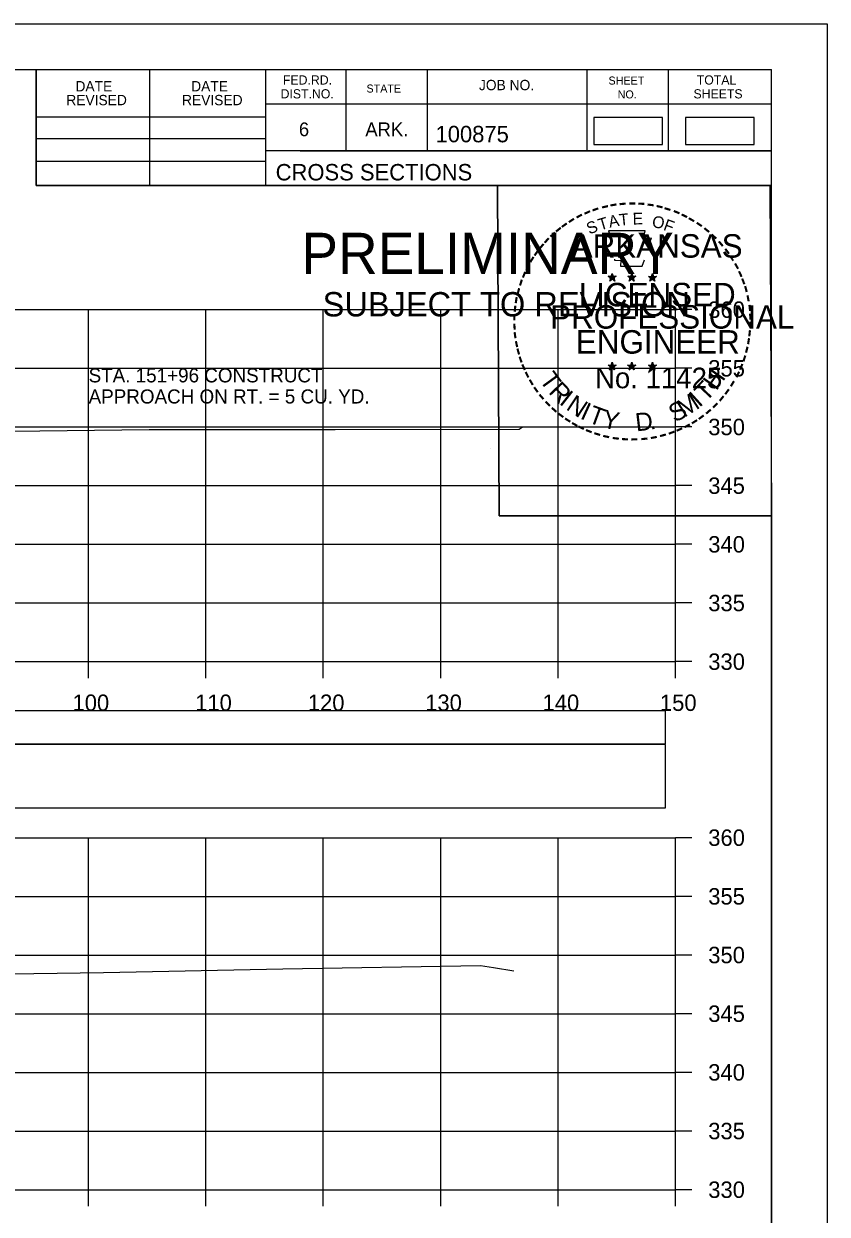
# Model space of a CAD drawing. Extents: x 1368122 to 1710785, y 373130 to 557566.
# Drawn here: x 1369116.7 to 1369185.2, y 380282.4 to 380383.8 of the extents above; entities that cross this region are included whole.
import ezdxf

# ---------------------------------------------------------------- set-up
doc = ezdxf.new("R2010")
doc.units = 0
for name, color, linetype in [('R_Alt Surface', 7, 'Continuous'), ('R_Axis', 7, 'Continuous'), ('R_Axis Annot', 7, 'Continuous'), ('R_Border', 7, 'Continuous'), ('R_Border PE', 7, 'Continuous'), ('R_Border Prem', 7, 'Continuous'), ('R_Drive', 7, 'Continuous'), ('R_Exist Surface', 7, 'Continuous'), ('R_Grid', 7, 'Continuous'), ('R_No Plot', 7, 'Continuous'), ('R_Water Annot', 7, 'Continuous')]:
    doc.layers.add(name, color=color, linetype=linetype)

msp = doc.modelspace()

# ---------------------------------------------------------------- linework, layer by layer
msp.add_lwpolyline([(1368873.07, 380316.99), (1369171.37, 380316.99), (1369171.37, 380322.4), (1368873.07, 380322.4)], close=True)
at = {"layer": 'R_Alt Surface'}
msp.add_lwpolyline([(1368873.07, 380322.45), (1369171.37, 380322.45), (1369171.37, 380325.27), (1368873.07, 380325.27)], close=True, dxfattribs=at)
at = {"layer": 'R_Axis'}
for p, q in [((1369172.22, 380329.46), (1369172.22, 380359.46)), ((1369173.62, 380359.46), (1369172.22, 380359.46)), ((1369173.62, 380354.46), (1369172.22, 380354.46)), ((1369173.62, 380349.46), (1369172.22, 380349.46)), ((1369173.62, 380344.46), (1369172.22, 380344.46)), ((1369173.62, 380339.46), (1369172.22, 380339.46)), ((1369173.62, 380334.46), (1369172.22, 380334.46)), ((1368872.22, 380329.46), (1369172.22, 380329.46)), ((1369122.22, 380328.06), (1369122.22, 380329.46)), ((1369132.22, 380328.06), (1369132.22, 380329.46)), ((1369142.22, 380328.06), (1369142.22, 380329.46)), ((1369152.22, 380328.06), (1369152.22, 380329.46)), ((1369162.22, 380328.06), (1369162.22, 380329.46)), ((1369172.22, 380328.06), (1369172.22, 380329.46)), ((1369173.62, 380329.46), (1369172.22, 380329.46)), ((1369172.22, 380284.46), (1369172.22, 380314.46)), ((1369173.62, 380314.46), (1369172.22, 380314.46)), ((1369173.62, 380309.46), (1369172.22, 380309.46)), ((1369173.62, 380304.46), (1369172.22, 380304.46)), ((1369173.62, 380299.46), (1369172.22, 380299.46)), ((1369173.62, 380294.46), (1369172.22, 380294.46)), ((1369173.62, 380289.46), (1369172.22, 380289.46)), ((1368872.22, 380284.46), (1369172.22, 380284.46)), ((1369122.22, 380283.06), (1369122.22, 380284.46)), ((1369132.22, 380283.06), (1369132.22, 380284.46)), ((1369142.22, 380283.06), (1369142.22, 380284.46)), ((1369152.22, 380283.06), (1369152.22, 380284.46)), ((1369162.22, 380283.06), (1369162.22, 380284.46)), ((1369172.22, 380283.06), (1369172.22, 380284.46)), ((1369173.62, 380284.46), (1369172.22, 380284.46))]:
    msp.add_line(p, q, dxfattribs=at)
at = {"layer": 'R_Border'}
for p, q in [((1368864.22, 380379.92), (1369180.4, 380379.92)), ((1369117.76, 380370.04), (1369117.76, 380379.92)), ((1369127.44, 380370.04), (1369127.44, 380379.92)), ((1369137.3, 380379.92), (1369137.3, 380370.04)), ((1369144.14, 380379.92), (1369144.14, 380372.98)), ((1369151.08, 380379.92), (1369151.08, 380372.98)), ((1369164.66, 380379.92), (1369164.66, 380372.98)), ((1369171.6, 380379.92), (1369171.6, 380372.98)), ((1369180.4, 380174.46), (1369180.4, 380379.92)), ((1369180.4, 380376.98), (1369137.3, 380376.98)), ((1369180.4, 380377), (1369180.4, 380377)), ((1369117.76, 380375.9), (1369137.3, 380375.9)), ((1369117.76, 380374.04), (1369137.3, 380374.04)), ((1369180.4, 380372.98), (1369137.3, 380372.98)), ((1369140.26, 380372.98), (1369180.4, 380372.98)), ((1369117.76, 380372.1), (1369137.3, 380372.1)), ((1369180.4, 380370.04), (1369117.76, 380370.04))]:
    msp.add_line(p, q, dxfattribs=at)
at = {"layer": 'R_Border PE'}
for p, q in [((1369166.49, 380362.3), (1369166.83, 380362.19)), ((1369166.49, 380362.3), (1369166.74, 380362.25)), ((1369166.49, 380362.3), (1369166.72, 380362.18)), ((1369166.62, 380361.89), (1369166.83, 380362.19)), ((1369166.62, 380361.89), (1369166.74, 380362.13)), ((1369166.62, 380361.89), (1369166.83, 380362.11)), ((1369166.83, 380362.55), (1369166.79, 380362.3)), ((1369166.83, 380362.19), (1369166.83, 380362.55)), ((1369166.83, 380362.55), (1369166.88, 380362.3)), ((1369167.18, 380362.3), (1369166.83, 380362.19)), ((1369167.05, 380361.89), (1369166.83, 380362.19)), ((1369167.05, 380361.89), (1369166.83, 380362.1)), ((1369167.18, 380362.3), (1369166.9, 380362.25)), ((1369167.05, 380361.89), (1369166.91, 380362.18)), ((1369167.18, 380362.3), (1369166.98, 380362.2)), ((1369168.16, 380362.3), (1369168.5, 380362.19)), ((1369168.16, 380362.3), (1369168.41, 380362.25)), ((1369168.16, 380362.3), (1369168.39, 380362.18)), ((1369168.29, 380361.89), (1369168.5, 380362.19)), ((1369168.29, 380361.89), (1369168.41, 380362.13)), ((1369168.29, 380361.89), (1369168.5, 380362.11)), ((1369168.5, 380362.55), (1369168.46, 380362.3)), ((1369168.5, 380362.19), (1369168.5, 380362.55)), ((1369168.5, 380362.55), (1369168.55, 380362.3)), ((1369168.85, 380362.3), (1369168.5, 380362.19)), ((1369168.72, 380361.89), (1369168.5, 380362.19)), ((1369168.72, 380361.89), (1369168.5, 380362.1)), ((1369168.85, 380362.3), (1369168.57, 380362.25)), ((1369168.72, 380361.89), (1369168.58, 380362.18)), ((1369168.85, 380362.3), (1369168.65, 380362.2)), ((1369169.92, 380362.29), (1369170.27, 380362.18)), ((1369169.92, 380362.29), (1369170.17, 380362.24)), ((1369169.92, 380362.29), (1369170.16, 380362.16)), ((1369170.05, 380361.88), (1369170.27, 380362.18)), ((1369170.05, 380361.88), (1369170.18, 380362.12)), ((1369170.05, 380361.88), (1369170.27, 380362.1)), ((1369170.27, 380362.54), (1369170.23, 380362.29)), ((1369170.27, 380362.18), (1369170.27, 380362.54)), ((1369170.27, 380362.54), (1369170.32, 380362.29)), ((1369170.62, 380362.29), (1369170.27, 380362.18)), ((1369170.48, 380361.88), (1369170.27, 380362.18)), ((1369170.48, 380361.88), (1369170.27, 380362.09)), ((1369170.62, 380362.29), (1369170.33, 380362.24)), ((1369170.48, 380361.88), (1369170.34, 380362.17)), ((1369170.62, 380362.29), (1369170.41, 380362.18)), ((1369166.48, 380354.73), (1369166.83, 380354.61)), ((1369166.48, 380354.73), (1369166.73, 380354.68)), ((1369166.48, 380354.73), (1369166.72, 380354.6)), ((1369166.61, 380354.32), (1369166.83, 380354.61)), ((1369166.61, 380354.32), (1369166.74, 380354.56)), ((1369166.61, 380354.32), (1369166.83, 380354.53)), ((1369166.83, 380354.98), (1369166.79, 380354.73)), ((1369166.83, 380354.61), (1369166.83, 380354.98)), ((1369166.83, 380354.98), (1369166.88, 380354.73)), ((1369167.18, 380354.73), (1369166.83, 380354.61)), ((1369167.04, 380354.32), (1369166.83, 380354.61)), ((1369167.04, 380354.32), (1369166.83, 380354.53)), ((1369167.18, 380354.73), (1369166.89, 380354.68)), ((1369167.04, 380354.32), (1369166.91, 380354.61)), ((1369167.18, 380354.73), (1369166.97, 380354.62)), ((1369168.15, 380354.73), (1369168.5, 380354.61)), ((1369168.15, 380354.73), (1369168.4, 380354.68)), ((1369168.15, 380354.73), (1369168.39, 380354.6)), ((1369168.28, 380354.32), (1369168.5, 380354.61)), ((1369168.28, 380354.32), (1369168.41, 380354.56)), ((1369168.28, 380354.32), (1369168.5, 380354.53)), ((1369168.5, 380354.98), (1369168.46, 380354.73)), ((1369168.5, 380354.61), (1369168.5, 380354.98)), ((1369168.5, 380354.98), (1369168.55, 380354.73)), ((1369168.85, 380354.73), (1369168.5, 380354.61)), ((1369168.71, 380354.32), (1369168.5, 380354.61)), ((1369168.71, 380354.32), (1369168.5, 380354.53)), ((1369168.85, 380354.73), (1369168.56, 380354.68)), ((1369168.71, 380354.32), (1369168.58, 380354.61)), ((1369168.85, 380354.73), (1369168.64, 380354.62)), ((1369169.92, 380354.72), (1369170.27, 380354.6)), ((1369169.92, 380354.72), (1369170.17, 380354.67)), ((1369169.92, 380354.72), (1369170.15, 380354.59)), ((1369170.05, 380354.31), (1369170.27, 380354.6)), ((1369170.05, 380354.31), (1369170.18, 380354.55)), ((1369170.05, 380354.31), (1369170.26, 380354.52)), ((1369170.27, 380354.97), (1369170.23, 380354.72)), ((1369170.48, 380354.31), (1369170.26, 380354.52)), ((1369170.27, 380354.6), (1369170.27, 380354.97)), ((1369170.27, 380354.97), (1369170.32, 380354.72)), ((1369170.61, 380354.72), (1369170.27, 380354.6)), ((1369170.48, 380354.31), (1369170.27, 380354.6)), ((1369170.61, 380354.72), (1369170.33, 380354.67)), ((1369170.48, 380354.31), (1369170.34, 380354.6)), ((1369170.61, 380354.72), (1369170.41, 380354.61))]:
    msp.add_line(p, q, dxfattribs=at)
for points in [[(1369166.53, 380366.18), (1369166.8, 380365.35)], [(1369170.04, 380365.25), (1369170.18, 380365.54), (1369169.49, 380365.51), (1369169.64, 380366.18), (1369166.53, 380366.18)], [(1369167.02, 380363.75), (1369167.02, 380363.67), (1369167.58, 380363.65), (1369167.53, 380363.17), (1369169.4, 380363.17), (1369169.6, 380363.71)], [(1369166.83, 380362.55), (1369167.05, 380361.89), (1369166.49, 380362.3), (1369167.18, 380362.3), (1369166.62, 380361.89), (1369166.83, 380362.55)], [(1369168.5, 380362.55), (1369168.72, 380361.89), (1369168.16, 380362.3), (1369168.85, 380362.3), (1369168.29, 380361.89), (1369168.5, 380362.55)], [(1369170.27, 380362.54), (1369170.48, 380361.88), (1369169.92, 380362.29), (1369170.62, 380362.29), (1369170.05, 380361.88), (1369170.27, 380362.54)], [(1369166.83, 380354.98), (1369167.04, 380354.32), (1369166.48, 380354.73), (1369167.18, 380354.73), (1369166.61, 380354.32), (1369166.83, 380354.98)], [(1369168.5, 380354.98), (1369168.71, 380354.32), (1369168.15, 380354.73), (1369168.85, 380354.73), (1369168.28, 380354.32), (1369168.5, 380354.98)], [(1369170.27, 380354.97), (1369170.48, 380354.31), (1369169.92, 380354.72), (1369170.61, 380354.72), (1369170.05, 380354.31), (1369170.27, 380354.97)]]:
    msp.add_lwpolyline(points, dxfattribs=at)
for centre, radius in [((1369166.83, 380362.19), 0.172), ((1369166.83, 380362.19), 0.145), ((1369166.83, 380362.19), 0.116), ((1369166.83, 380362.19), 0.0991), ((1369166.83, 380362.19), 0.0747), ((1369166.83, 380362.19), 0.0495), ((1369166.83, 380362.19), 0.0296), ((1369168.5, 380362.19), 0.172), ((1369168.5, 380362.19), 0.145), ((1369168.5, 380362.19), 0.116), ((1369168.5, 380362.19), 0.0991), ((1369168.5, 380362.19), 0.0747), ((1369168.5, 380362.19), 0.0495), ((1369168.5, 380362.19), 0.0296), ((1369170.27, 380362.17), 0.172), ((1369170.27, 380362.17), 0.145), ((1369170.27, 380362.17), 0.116), ((1369170.27, 380362.17), 0.0991), ((1369170.27, 380362.17), 0.0747), ((1369170.27, 380362.17), 0.0495), ((1369170.27, 380362.17), 0.0296), ((1369166.83, 380354.61), 0.172), ((1369166.83, 380354.61), 0.145), ((1369166.83, 380354.61), 0.116), ((1369166.83, 380354.61), 0.0991), ((1369166.83, 380354.61), 0.0747), ((1369166.83, 380354.61), 0.0495), ((1369166.83, 380354.61), 0.0296), ((1369168.5, 380354.61), 0.172), ((1369168.5, 380354.61), 0.145), ((1369168.5, 380354.61), 0.116), ((1369168.5, 380354.61), 0.0991), ((1369168.5, 380354.61), 0.0747), ((1369168.5, 380354.61), 0.0495), ((1369168.5, 380354.61), 0.0296), ((1369170.27, 380354.6), 0.172), ((1369170.27, 380354.6), 0.145), ((1369170.27, 380354.6), 0.116), ((1369170.27, 380354.6), 0.0991), ((1369170.27, 380354.6), 0.0747), ((1369170.27, 380354.6), 0.0495), ((1369170.27, 380354.6), 0.0296)]:
    msp.add_circle(centre, radius, dxfattribs=at)
at = {"layer": 'R_Drive'}
for points in [[(1369165.27, 380373.53), (1369171.11, 380373.53), (1369171.11, 380375.84), (1369165.27, 380375.84)], [(1369173.08, 380373.53), (1369178.92, 380373.53), (1369178.92, 380375.84), (1369173.08, 380375.84)]]:
    msp.add_lwpolyline(points, close=True, dxfattribs=at)
at = {"layer": 'R_Exist Surface'}
for points in [[(1369075.07, 380348.53), (1369082.9, 380348.64), (1369094.85, 380348.81), (1369104.06, 380348.95), (1369127.39, 380349.25), (1369143.23, 380349.25), (1369158.9, 380349.27), (1369159.17, 380349.44)], [(1369072.64, 380302.25), (1369093.32, 380302.54), (1369101.68, 380302.66), (1369123.48, 380302.98), (1369138.76, 380303.29), (1369155.61, 380303.58), (1369156.73, 380303.4), (1369158.46, 380303.12)]]:
    msp.add_lwpolyline(points, dxfattribs=at)
at = {"layer": 'R_Grid'}
for p, q in [((1368872.22, 380359.46), (1369172.22, 380359.46)), ((1369122.22, 380329.46), (1369122.22, 380359.46)), ((1369132.22, 380329.46), (1369132.22, 380359.46)), ((1369142.22, 380329.46), (1369142.22, 380359.46)), ((1369152.22, 380329.46), (1369152.22, 380359.46)), ((1369162.22, 380329.46), (1369162.22, 380359.46)), ((1369172.22, 380329.46), (1369172.22, 380359.46)), ((1368872.22, 380354.46), (1369172.22, 380354.46)), ((1368872.22, 380349.46), (1369172.22, 380349.46)), ((1368872.22, 380344.46), (1369172.22, 380344.46)), ((1368872.22, 380339.46), (1369172.22, 380339.46)), ((1368872.22, 380334.46), (1369172.22, 380334.46)), ((1368872.22, 380329.46), (1369172.22, 380329.46)), ((1368872.22, 380314.46), (1369172.22, 380314.46)), ((1369122.22, 380284.46), (1369122.22, 380314.46)), ((1369132.22, 380284.46), (1369132.22, 380314.46)), ((1369142.22, 380284.46), (1369142.22, 380314.46)), ((1369152.22, 380284.46), (1369152.22, 380314.46)), ((1369162.22, 380284.46), (1369162.22, 380314.46)), ((1369172.22, 380284.46), (1369172.22, 380314.46)), ((1368872.22, 380309.46), (1369172.22, 380309.46)), ((1368872.22, 380304.46), (1369172.22, 380304.46)), ((1368872.22, 380299.46), (1369172.22, 380299.46)), ((1368872.22, 380294.46), (1369172.22, 380294.46)), ((1368872.22, 380289.46), (1369172.22, 380289.46)), ((1368872.22, 380284.46), (1369172.22, 380284.46))]:
    msp.add_line(p, q, dxfattribs=at)
at = {"layer": 'R_No Plot'}
for p, q in [((1368851.82, 380383.82), (1369185.15, 380383.82)), ((1369156.43, 380347.59), (1369156.43, 380347.59))]:
    msp.add_line(p, q, dxfattribs=at)
for points in [[(1368851.81, 380383.82), (1369185.15, 380383.82), (1369185.15, 380170.48), (1368851.81, 380170.48)], [(1369098.14, 380379.92), (1369117.76, 380379.92), (1369117.76, 380370.04), (1369133.87, 380370.04), (1369157.07, 380370.04), (1369157.19, 380341.89), (1369180.4, 380341.89), (1369180.4, 380174.46), (1368864.22, 380174.46), (1368864.22, 380379.92)], [(1369157.07, 380370.04), (1369180.28, 380370.04), (1369180.4, 380341.89), (1369157.19, 380341.89)]]:
    msp.add_lwpolyline(points, close=True, dxfattribs=at)

# ---------------------------------------------------------------- texts
at = {"layer": 'R_Axis Annot'}
for s, p in [('360', (1369175.02, 380358.76)), ('355', (1369175.02, 380353.76)), ('350', (1369175.02, 380348.76)), ('345', (1369175.02, 380343.76)), ('340', (1369175.02, 380338.76)), ('335', (1369175.02, 380333.76)), ('330', (1369175.02, 380328.76)), ('100', (1369120.85, 380325.26)), ('110', (1369131.3, 380325.26)), ('120', (1369140.9, 380325.26)), ('130', (1369150.9, 380325.26)), ('140', (1369160.9, 380325.26)), ('150', (1369170.9, 380325.26)), ('360', (1369175.02, 380313.76)), ('355', (1369175.02, 380308.76)), ('350', (1369175.02, 380303.76)), ('345', (1369175.02, 380298.76)), ('340', (1369175.02, 380293.76)), ('335', (1369175.02, 380288.76)), ('330', (1369175.02, 380283.76))]:
    msp.add_text(s, height=1.4, dxfattribs=at).set_placement(p)
at = {"layer": 'R_Border'}
for s, height, p in [('FED.RD.', 0.782, (1369138.78, 380378.64)), ('SHEET', 0.684, (1369166.52, 380378.64)), ('TOTAL', 0.782, (1369174.04, 380378.64)), ('DATE', 0.879, (1369121.1, 380378.06)), ('DATE', 0.879, (1369130.96, 380378.06)), ('STATE', 0.684, (1369145.9, 380377.96)), ('JOB NO.', 0.879, (1369155.48, 380378.16)), ('REVISED', 0.879, (1369120.32, 380376.88)), ('REVISED', 0.879, (1369130.18, 380376.88)), ('DIST.NO.', 0.782, (1369138.58, 380377.46)), ('NO.', 0.684, (1369167.3, 380377.46)), ('SHEETS', 0.782, (1369173.76, 380377.46)), ('6', 1.17, (1369140.14, 380374.24)), ('ARK.', 1.172, (1369145.8, 380374.24)), ('100875', 1.4, (1369151.78, 380373.72)), ('CROSS SECTIONS', 1.4, (1369138.16, 380370.47))]:
    msp.add_text(s, height=height, rotation=360, dxfattribs=at).set_placement(p)
at = {"layer": 'R_Border PE'}
for s, height, rotation, p in [('-', 1.6, 19.1761, (1369165.27, 380367.3)), ('-', 1.6, 13.6301, (1369166.02, 380367.54)), ('-', 1.6, 10.2193, (1369166.7, 380367.71)), ('-', 1.6, 5.8968, (1369167.43, 380367.82)), ('-', 1.6, 0.1862, (1369168.2, 380367.89)), ('-', 1.6, 357.743, (1369168.93, 380367.88)), ('-', 1.6, 352.1617, (1369169.67, 380367.82)), ('-', 1.6, 347.2049, (1369170.39, 380367.71)), ('-', 1.6, 342.3362, (1369171.02, 380367.55)), ('-', 1.6, 34.0636, (1369163.41, 380366.35)), ('-', 1.6, 28.7918, (1369164.01, 380366.72)), ('-', 1.6, 24.3072, (1369164.64, 380367.03)), ('T', 1, 16.4036, (1369165.8, 380366.19)), ('A', 1, 11.2132, (1369166.62, 380366.44)), ('T', 1, 6.0228, (1369167.47, 380366.6)), ('E', 1, 0.8323, (1369168.58, 380366.71)), ('O', 1, 350.4515, (1369170.18, 380366.5)), ('F', 1, 340.0707, (1369171.13, 380366.27)), ('-', 1.6, 337.8551, (1369171.76, 380367.33)), ('-', 1.6, 334.1211, (1369172.39, 380367.06)), ('-', 1.6, 329.6409, (1369172.97, 380366.77)), ('-', 1.6, 38.9507, (1369162.36, 380365.57)), ('-', 1.6, 36.2317, (1369162.83, 380365.95)), ('S', 1, 21.594, (1369164.88, 380365.85)), ('-', 1.6, 325.8627, (1369173.61, 380366.41)), ('-', 1.6, 320.5297, (1369174.22, 380365.99)), ('-', 1.6, 48.423, (1369161.48, 380364.68)), ('-', 1.6, 42.9622, (1369161.92, 380365.16)), ('ARKANSAS', 2, 360, (1369163.38, 380363.89)), ('-', 1.6, 315.5786, (1369174.82, 380365.5)), ('-', 1.6, 309.8797, (1369175.39, 380364.95)), ('-', 1.6, 54.2325, (1369160.66, 380363.63)), ('-', 1.6, 50.6142, (1369161.07, 380364.19)), ('-', 1.6, 306.6522, (1369175.92, 380364.35)), ('-', 1.6, 62.8713, (1369160.02, 380362.49)), ('-', 1.6, 58.0706, (1369160.33, 380363.1)), ('-', 1.4, 303.6753, (1369176.4, 380363.78)), ('-', 1.6, 299.6684, (1369176.72, 380363.17)), ('-', 1.6, 67.7743, (1369159.76, 380361.87)), ('DWB', 0.01, 360, (1369166.82, 380362.18)), ('DWB', 0.01, 360, (1369168.49, 380362.18)), ('DWB', 0.01, 360, (1369170.26, 380362.17)), ('-', 1.6, 294.6628, (1369177.04, 380362.56)), ('-', 1.6, 290.5728, (1369177.3, 380361.98)), ('-', 1.6, 75.461, (1369159.35, 380360.53)), ('-', 1.6, 72.3945, (1369159.54, 380361.24)), ('LICENSED', 2, 360, (1369163.98, 380359.74)), ('-', 1.6, 285.1233, (1369177.54, 380361.4)), ('-', 1.6, 81.2013, (1369159.21, 380359.82)), ('-', 1.6, 280.5493, (1369177.74, 380360.66)), ('-', 1.6, 89.0622, (1369159.11, 380358.43)), ('-', 1.6, 85.1863, (1369159.14, 380359.13)), ('PROFESSIONAL', 2, 360, (1369161.55, 380357.84)), ('-', 1.6, 276.5962, (1369177.9, 380359.89)), ('-', 1.6, 274.3301, (1369177.96, 380359.17)), ('-', 1.6, 94.1959, (1369159.15, 380357.7)), ('-', 1.6, 269.9407, (1369177.99, 380358.54)), ('-', 1.6, 98.9479, (1369159.22, 380357.03)), ('ENGINEER', 2, 360, (1369163.74, 380355.71)), ('-', 1.6, 260.9953, (1369177.9, 380357.22)), ('-', 1.6, 263.5172, (1369177.97, 380357.87)), ('-', 1.6, 101.7149, (1369159.36, 380356.3)), ('-', 1.6, 105.4578, (1369159.52, 380355.71)), ('-', 1.6, 255.7626, (1369177.79, 380356.54)), ('-', 1.6, 109.0874, (1369159.73, 380355.07)), ('-', 1.6, 252.8681, (1369177.61, 380355.82)), ('-', 1.6, 114.0643, (1369159.99, 380354.48)), ('-', 1.6, 115.7289, (1369160.29, 380353.86)), ('T', 1.54, 306.0406, (1369160.59, 380353.45)), ('No. 11425', 1.757, 360, (1369165.37, 380352.76)), ('DWB', 0.01, 360, (1369166.82, 380354.61)), ('DWB', 0.01, 360, (1369168.49, 380354.61)), ('DWB', 0.01, 360, (1369170.25, 380354.6)), ('H', 1.54, 54.6088, (1369175.71, 380352.49)), ('-', 1.6, 244.6197, (1369177.13, 380354.52)), ('-', 1.6, 247.8887, (1369177.39, 380355.15)), ('-', 1.6, 120.4471, (1369160.65, 380353.27)), ('R', 1.54, 314.005, (1369161.35, 380352.4)), ('T', 1.54, 46.6444, (1369174.82, 380351.55)), ('-', 1.6, 239.0712, (1369176.73, 380353.77)), ('-', 1.6, 125.8934, (1369161.05, 380352.71)), ('-', 1.6, 130.7181, (1369161.51, 380352.16)), ('I', 1.54, 321.9694, (1369162.25, 380351.47)), ('N', 1.54, 326.5002, (1369162.82, 380351)), ('M', 1.54, 32.6563, (1369172.97, 380350.22)), ('I', 1.54, 42.1136, (1369174.26, 380351.07)), ('-', 1.6, 231.2538, (1369175.9, 380352.55)), ('-', 1.6, 233.8452, (1369176.33, 380353.11)), ('-', 1.6, 134.2238, (1369162.03, 380351.62)), ('-', 1.6, 138.9338, (1369162.56, 380351.15)), ('I', 1.54, 335.3603, (1369164.03, 380350.21)), ('T', 1.54, 339.8912, (1369164.69, 380349.89)), ('Y', 1.54, 347.8556, (1369165.91, 380349.44)), ('S', 1.54, 26.9312, (1369172.14, 380349.81)), ('-', 1.6, 221.0851, (1369174.9, 380351.47)), ('-', 1.6, 225.7653, (1369175.42, 380351.98)), ('-', 1.6, 144.6463, (1369163.11, 380350.75)), ('-', 1.6, 148.0898, (1369163.67, 380350.38)), ('D', 1.54, 6.3969, (1369168.89, 380349.08)), ('-', 1.6, 212.2491, (1369173.82, 380350.62)), ('-', 1.6, 215.7363, (1369174.35, 380351)), ('-', 1.6, 151.5704, (1369164.25, 380350.05)), ('-', 1.6, 154.6002, (1369164.77, 380349.8)), ('-', 1.6, 158.5612, (1369165.4, 380349.55)), ('-', 1.6, 162.7983, (1369166.08, 380349.34)), ('.', 1.54, 13.7642, (1369170.08, 380349.21)), ('-', 1.6, 195.4743, (1369171.34, 380349.44)), ('-', 1.6, 200.7184, (1369172.01, 380349.68)), ('-', 1.6, 204.2516, (1369172.63, 380349.95)), ('-', 1.6, 207.3568, (1369173.26, 380350.27)), ('-', 1.6, 167.5555, (1369166.8, 380349.17)), ('-', 1.6, 173.1155, (1369167.57, 380349.06)), ('-', 1.6, 176.5183, (1369168.32, 380349.01)), ('-', 1.6, 181.5918, (1369169.06, 380349.03)), ('-', 1.6, 185.8167, (1369169.87, 380349.1)), ('-', 1.6, 191.2858, (1369170.61, 380349.24))]:
    msp.add_text(s, height=height, rotation=rotation, dxfattribs=at).set_placement(p)
at = {"layer": 'R_Border Prem'}
for s, height, p in [('PRELIMINARY', 3.5, (1369140.35, 380362.51)), ('DWB', 0.01, (1369141.1, 380364.36)), ('SUBJECT TO REVISION', 2.0751, (1369142.16, 380358.88))]:
    msp.add_text(s, height=height, rotation=360, dxfattribs=at).set_placement(p)
at = {"layer": 'R_Water Annot'}
for s, p in [('STA. 151+96 CONSTRUCT', (1369122.22, 380353.26)), ('APPROACH ON RT. = 5 CU. YD.', (1369122.22, 380351.46))]:
    msp.add_text(s, height=1.2, dxfattribs=at).set_placement(p)

doc.saveas('drawing.dxf')
